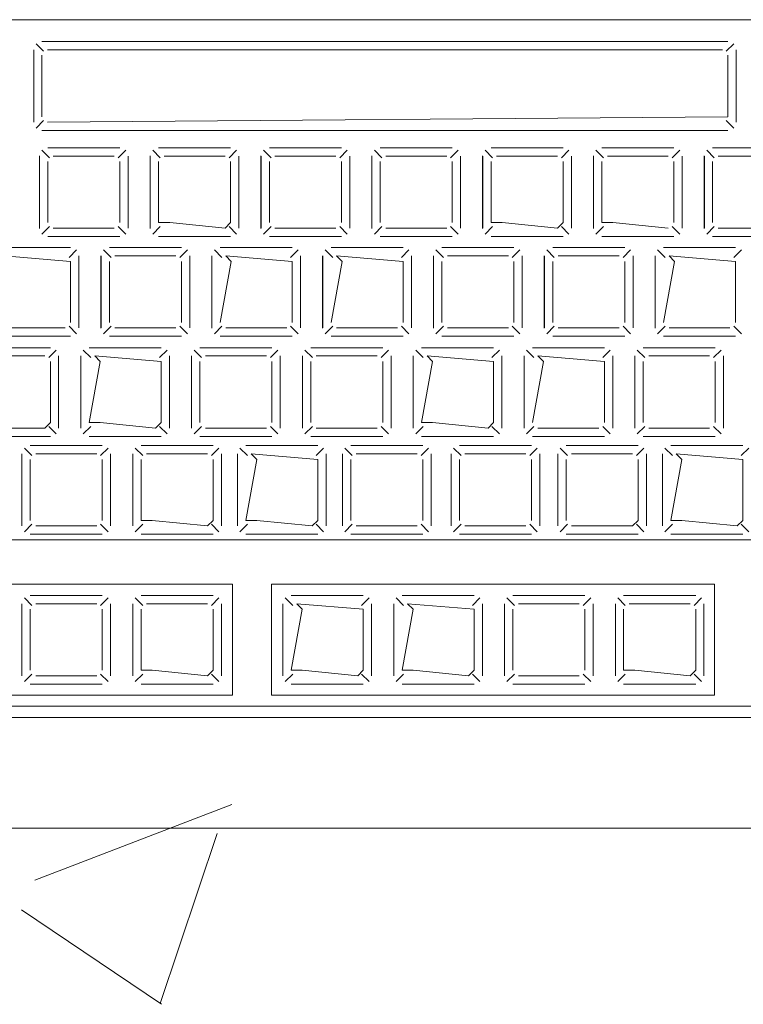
# Model space of a CAD drawing. Header units: feet. Extents: x 8 to 127, y 6 to 90.
# Tile 368 of 538: x 49.9566 to 50.0219, y 50.2668 to 50.3556. Entities that reach past the tile are written whole.
import ezdxf

# ---------------------------------------------------------------- set-up
doc = ezdxf.new("R2010")
doc.units = ezdxf.units.FT
doc.header["$MEASUREMENT"] = 0
doc.layers.add('MOBILARIO', color=8, linetype='Continuous')
doc.layers.add('NO ESPESSURA', color=250, linetype='Continuous')

msp = doc.modelspace()

# ---------------------------------------------------------------- linework, layer by layer
at = {"layer": 'MOBILARIO', "lineweight": 5}
for p, q in [((49.941295, 50.355619), (50.037795, 50.355619)), ((49.941295, 50.355619), (50.037795, 50.355619)), ((49.958744, 50.352768), (49.958067, 50.353444)), ((49.958744, 50.352768), (49.958067, 50.353444)), ((49.958597, 50.353664), (50.020494, 50.353664)), ((49.958597, 50.353664), (50.020494, 50.353664)), ((50.020348, 50.352768), (50.021024, 50.353444)), ((50.020348, 50.352768), (50.021024, 50.353444)), ((49.957847, 50.346369), (49.957847, 50.352914)), ((49.957847, 50.346369), (49.957847, 50.352914)), ((49.958597, 50.352414), (49.958597, 50.346869)), ((49.958597, 50.352414), (49.958597, 50.346869)), ((50.019994, 50.352914), (49.959097, 50.352914)), ((50.019994, 50.352914), (49.959097, 50.352914)), ((50.020494, 50.346869), (50.020494, 50.352414)), ((50.020494, 50.346869), (50.020494, 50.352414)), ((50.021244, 50.352914), (50.021244, 50.346369)), ((50.021244, 50.346369), (50.021244, 50.352914)), ((50.021244, 50.352914), (50.021244, 50.346369)), ((50.021244, 50.346369), (50.021244, 50.352914)), ((49.959097, 50.346369), (50.020494, 50.346869)), ((49.959097, 50.346369), (50.020494, 50.346869)), ((49.958744, 50.346516), (49.958067, 50.345839)), ((49.958744, 50.346516), (49.958067, 50.345839)), ((50.020348, 50.346516), (50.021024, 50.345839)), ((50.020348, 50.346516), (50.021024, 50.345839)), ((50.020494, 50.345619), (49.958597, 50.345619)), ((50.020494, 50.345619), (49.958597, 50.345619)), ((49.958357, 50.336779), (49.958357, 50.343324)), ((49.958357, 50.336779), (49.958357, 50.343324)), ((49.958369, 50.336816), (49.958369, 50.343316)), ((49.958369, 50.336816), (49.958369, 50.343316)), ((49.959266, 50.343169), (49.958589, 50.343846)), ((49.959266, 50.343169), (49.958589, 50.343846)), ((49.959119, 50.344066), (49.965619, 50.344066)), ((49.959119, 50.344066), (49.965619, 50.344066)), ((49.959619, 50.343316), (49.965119, 50.343316)), ((49.959619, 50.343316), (49.965119, 50.343316)), ((49.965473, 50.343169), (49.96615, 50.343846)), ((49.965473, 50.343169), (49.96615, 50.343846)), ((49.966369, 50.343316), (49.966369, 50.336816)), ((49.966369, 50.343316), (49.966369, 50.336816)), ((49.968357, 50.336779), (49.968357, 50.343324)), ((49.968357, 50.336779), (49.968357, 50.343324)), ((49.968369, 50.336816), (49.968369, 50.343316)), ((49.968369, 50.336816), (49.968369, 50.343316)), ((49.969266, 50.343169), (49.968589, 50.343846)), ((49.969266, 50.343169), (49.968589, 50.343846)), ((49.969119, 50.344066), (49.975619, 50.344066)), ((49.969119, 50.344066), (49.975619, 50.344066)), ((49.969619, 50.343316), (49.975119, 50.343316)), ((49.969619, 50.343316), (49.975119, 50.343316)), ((49.975473, 50.343169), (49.97615, 50.343846)), ((49.975473, 50.343169), (49.97615, 50.343846)), ((49.976369, 50.343316), (49.976369, 50.336816)), ((49.976369, 50.343316), (49.976369, 50.336816)), ((49.978357, 50.336779), (49.978357, 50.343324)), ((49.978357, 50.336779), (49.978357, 50.343324)), ((49.978369, 50.336816), (49.978369, 50.343316)), ((49.978369, 50.336816), (49.978369, 50.343316)), ((49.979266, 50.343169), (49.978589, 50.343846)), ((49.979266, 50.343169), (49.978589, 50.343846)), ((49.979119, 50.344066), (49.985619, 50.344066)), ((49.979119, 50.344066), (49.985619, 50.344066)), ((49.979619, 50.343316), (49.985119, 50.343316)), ((49.979619, 50.343316), (49.985119, 50.343316)), ((49.985473, 50.343169), (49.98615, 50.343846)), ((49.985473, 50.343169), (49.98615, 50.343846)), ((49.986369, 50.343316), (49.986369, 50.336816)), ((49.986369, 50.343316), (49.986369, 50.336816)), ((49.988357, 50.336779), (49.988357, 50.343324)), ((49.988357, 50.336779), (49.988357, 50.343324)), ((49.988369, 50.336816), (49.988369, 50.343316)), ((49.988369, 50.336816), (49.988369, 50.343316)), ((49.989266, 50.343169), (49.988589, 50.343846)), ((49.989266, 50.343169), (49.988589, 50.343846)), ((49.989119, 50.344066), (49.995619, 50.344066)), ((49.989119, 50.344066), (49.995619, 50.344066)), ((49.989619, 50.343316), (49.995119, 50.343316)), ((49.989619, 50.343316), (49.995119, 50.343316)), ((49.995473, 50.343169), (49.99615, 50.343846)), ((49.995473, 50.343169), (49.99615, 50.343846)), ((49.996369, 50.343316), (49.996369, 50.336816)), ((49.996369, 50.343316), (49.996369, 50.336816)), ((49.998357, 50.336779), (49.998357, 50.343324)), ((49.998357, 50.336779), (49.998357, 50.343324)), ((49.998369, 50.336816), (49.998369, 50.343316)), ((49.998369, 50.336816), (49.998369, 50.343316)), ((49.999266, 50.343169), (49.998589, 50.343846)), ((49.999266, 50.343169), (49.998589, 50.343846)), ((49.999119, 50.344066), (50.005619, 50.344066)), ((49.999119, 50.344066), (50.005619, 50.344066)), ((49.999619, 50.343316), (50.005119, 50.343316)), ((49.999619, 50.343316), (50.005119, 50.343316)), ((50.005473, 50.343169), (50.00615, 50.343846)), ((50.005473, 50.343169), (50.00615, 50.343846)), ((50.006369, 50.343316), (50.006369, 50.336816)), ((50.006369, 50.343316), (50.006369, 50.336816)), ((50.008357, 50.336779), (50.008357, 50.343324)), ((50.008357, 50.336779), (50.008357, 50.343324)), ((50.008369, 50.336816), (50.008369, 50.343316)), ((50.008369, 50.336816), (50.008369, 50.343316)), ((50.009266, 50.343169), (50.008589, 50.343846)), ((50.009266, 50.343169), (50.008589, 50.343846)), ((50.009119, 50.344066), (50.015619, 50.344066)), ((50.009119, 50.344066), (50.015619, 50.344066)), ((50.009619, 50.343316), (50.015119, 50.343316)), ((50.009619, 50.343316), (50.015119, 50.343316)), ((50.015473, 50.343169), (50.01615, 50.343846)), ((50.015473, 50.343169), (50.01615, 50.343846)), ((50.016369, 50.343316), (50.016369, 50.336816)), ((50.016369, 50.343316), (50.016369, 50.336816)), ((50.018357, 50.336779), (50.018357, 50.343324)), ((50.018357, 50.336779), (50.018357, 50.343324)), ((50.018369, 50.336816), (50.018369, 50.343316)), ((50.018369, 50.336816), (50.018369, 50.343316)), ((50.019266, 50.343169), (50.018589, 50.343846)), ((50.019266, 50.343169), (50.018589, 50.343846)), ((50.019119, 50.344066), (50.025619, 50.344066)), ((50.019119, 50.344066), (50.025619, 50.344066)), ((50.019619, 50.343316), (50.025119, 50.343316)), ((50.019619, 50.343316), (50.025119, 50.343316)), ((49.959119, 50.337316), (49.959119, 50.342816)), ((49.959119, 50.337316), (49.959119, 50.342816)), ((49.965619, 50.342816), (49.965619, 50.337316)), ((49.965619, 50.342816), (49.965619, 50.337316)), ((49.969119, 50.337316), (49.969119, 50.342816)), ((49.969119, 50.337316), (49.969119, 50.342816)), ((49.975619, 50.342816), (49.975619, 50.337316)), ((49.975619, 50.342816), (49.975619, 50.337316)), ((49.979119, 50.337316), (49.979119, 50.342816)), ((49.979119, 50.337316), (49.979119, 50.342816)), ((49.985619, 50.342816), (49.985619, 50.337316)), ((49.985619, 50.342816), (49.985619, 50.337316)), ((49.989119, 50.337316), (49.989119, 50.342816)), ((49.989119, 50.337316), (49.989119, 50.342816)), ((49.995619, 50.342816), (49.995619, 50.337316)), ((49.995619, 50.342816), (49.995619, 50.337316)), ((49.999119, 50.337316), (49.999119, 50.342816)), ((49.999119, 50.337316), (49.999119, 50.342816)), ((50.005619, 50.342816), (50.005619, 50.337316)), ((50.005619, 50.342816), (50.005619, 50.337316)), ((50.009119, 50.337316), (50.009119, 50.342816)), ((50.009119, 50.337316), (50.009119, 50.342816)), ((50.015619, 50.342816), (50.015619, 50.337316)), ((50.015619, 50.342816), (50.015619, 50.337316)), ((50.019119, 50.337316), (50.019119, 50.342816)), ((50.019119, 50.337316), (50.019119, 50.342816)), ((49.970119, 50.337316), (49.969119, 50.337316)), ((49.970119, 50.337316), (49.969119, 50.337316)), ((49.975119, 50.336816), (49.970119, 50.337316)), ((49.975119, 50.336816), (49.970119, 50.337316)), ((49.975619, 50.337316), (49.975119, 50.336816)), ((49.975619, 50.337316), (49.975119, 50.336816)), ((50.000119, 50.337316), (49.999119, 50.337316)), ((50.000119, 50.337316), (49.999119, 50.337316)), ((50.005119, 50.336816), (50.000119, 50.337316)), ((50.005119, 50.336816), (50.000119, 50.337316)), ((50.005619, 50.337316), (50.005119, 50.336816)), ((50.005619, 50.337316), (50.005119, 50.336816)), ((50.010119, 50.337316), (50.009119, 50.337316)), ((50.010119, 50.337316), (50.009119, 50.337316)), ((50.015119, 50.336816), (50.010119, 50.337316)), ((50.015119, 50.336816), (50.010119, 50.337316)), ((49.959266, 50.336962), (49.958589, 50.336285)), ((49.959266, 50.336962), (49.958589, 50.336285)), ((49.965119, 50.336816), (49.959619, 50.336816)), ((49.965119, 50.336816), (49.959619, 50.336816)), ((49.965473, 50.336962), (49.96615, 50.336285)), ((49.965473, 50.336962), (49.96615, 50.336285)), ((49.969266, 50.336962), (49.968589, 50.336285)), ((49.969266, 50.336962), (49.968589, 50.336285)), ((49.975473, 50.336962), (49.97615, 50.336285)), ((49.975473, 50.336962), (49.97615, 50.336285)), ((49.979266, 50.336962), (49.978589, 50.336285)), ((49.979266, 50.336962), (49.978589, 50.336285)), ((49.985119, 50.336816), (49.979619, 50.336816)), ((49.985119, 50.336816), (49.979619, 50.336816)), ((49.985473, 50.336962), (49.98615, 50.336285)), ((49.985473, 50.336962), (49.98615, 50.336285)), ((49.989266, 50.336962), (49.988589, 50.336285)), ((49.989266, 50.336962), (49.988589, 50.336285)), ((49.995119, 50.336816), (49.989619, 50.336816)), ((49.995119, 50.336816), (49.989619, 50.336816)), ((49.995473, 50.336962), (49.99615, 50.336285)), ((49.995473, 50.336962), (49.99615, 50.336285)), ((49.999266, 50.336962), (49.998589, 50.336285)), ((49.999266, 50.336962), (49.998589, 50.336285)), ((50.005473, 50.336962), (50.00615, 50.336285)), ((50.005473, 50.336962), (50.00615, 50.336285)), ((50.009266, 50.336962), (50.008589, 50.336285)), ((50.009266, 50.336962), (50.008589, 50.336285)), ((50.015473, 50.336962), (50.01615, 50.336285)), ((50.015473, 50.336962), (50.01615, 50.336285)), ((50.019266, 50.336962), (50.018589, 50.336285)), ((50.019266, 50.336962), (50.018589, 50.336285)), ((50.025119, 50.336816), (50.019619, 50.336816)), ((50.025119, 50.336816), (50.019619, 50.336816)), ((49.965619, 50.336066), (49.959119, 50.336066)), ((49.965619, 50.336066), (49.959119, 50.336066)), ((49.975619, 50.336066), (49.969119, 50.336066)), ((49.975619, 50.336066), (49.969119, 50.336066)), ((49.985619, 50.336066), (49.979119, 50.336066)), ((49.985619, 50.336066), (49.979119, 50.336066)), ((49.995619, 50.336066), (49.989119, 50.336066)), ((49.995619, 50.336066), (49.989119, 50.336066)), ((50.005619, 50.336066), (49.999119, 50.336066)), ((50.005619, 50.336066), (49.999119, 50.336066)), ((50.015619, 50.336066), (50.009119, 50.336066)), ((50.015619, 50.336066), (50.009119, 50.336066)), ((50.025619, 50.336066), (50.019119, 50.336066)), ((50.025619, 50.336066), (50.019119, 50.336066)), ((49.954682, 50.335066), (49.961182, 50.335066)), ((49.954682, 50.335066), (49.961182, 50.335066)), ((49.955182, 50.334316), (49.961182, 50.333816)), ((49.955182, 50.334316), (49.961182, 50.333816)), ((49.961036, 50.33417), (49.961713, 50.334846)), ((49.961036, 50.33417), (49.961713, 50.334846)), ((49.961932, 50.334316), (49.961932, 50.327816)), ((49.961932, 50.334316), (49.961932, 50.327816)), ((49.96392, 50.32778), (49.96392, 50.334325)), ((49.96392, 50.32778), (49.96392, 50.334325)), ((49.963932, 50.327816), (49.963932, 50.334316)), ((49.963932, 50.327816), (49.963932, 50.334316)), ((49.964829, 50.33417), (49.964152, 50.334846)), ((49.964829, 50.33417), (49.964152, 50.334846)), ((49.964682, 50.335066), (49.971182, 50.335066)), ((49.964682, 50.335066), (49.971182, 50.335066)), ((49.965182, 50.334316), (49.970682, 50.334316)), ((49.965182, 50.334316), (49.970682, 50.334316)), ((49.971036, 50.33417), (49.971713, 50.334846)), ((49.971036, 50.33417), (49.971713, 50.334846)), ((49.971932, 50.334316), (49.971932, 50.327816)), ((49.971932, 50.334316), (49.971932, 50.327816)), ((49.97392, 50.32778), (49.97392, 50.334325)), ((49.97392, 50.32778), (49.97392, 50.334325)), ((49.973932, 50.327816), (49.973932, 50.334316)), ((49.973932, 50.327816), (49.973932, 50.334316)), ((49.974829, 50.33417), (49.974152, 50.334846)), ((49.974829, 50.33417), (49.974152, 50.334846)), ((49.974682, 50.335066), (49.981182, 50.335066)), ((49.974682, 50.335066), (49.981182, 50.335066)), ((49.975682, 50.333816), (49.975182, 50.334316)), ((49.975182, 50.334316), (49.981182, 50.333816)), ((49.975682, 50.333816), (49.975182, 50.334316)), ((49.975182, 50.334316), (49.981182, 50.333816)), ((49.981036, 50.33417), (49.981713, 50.334846)), ((49.981036, 50.33417), (49.981713, 50.334846)), ((49.981932, 50.334316), (49.981932, 50.327816)), ((49.981932, 50.334316), (49.981932, 50.327816)), ((49.98392, 50.32778), (49.98392, 50.334325)), ((49.98392, 50.32778), (49.98392, 50.334325)), ((49.983932, 50.327816), (49.983932, 50.334316)), ((49.983932, 50.327816), (49.983932, 50.334316)), ((49.984829, 50.33417), (49.984152, 50.334846)), ((49.984829, 50.33417), (49.984152, 50.334846)), ((49.984682, 50.335066), (49.991182, 50.335066)), ((49.984682, 50.335066), (49.991182, 50.335066)), ((49.985682, 50.333816), (49.985182, 50.334316)), ((49.985182, 50.334316), (49.991182, 50.333816)), ((49.985682, 50.333816), (49.985182, 50.334316)), ((49.985182, 50.334316), (49.991182, 50.333816)), ((49.991036, 50.33417), (49.991713, 50.334846)), ((49.991036, 50.33417), (49.991713, 50.334846)), ((49.991932, 50.334316), (49.991932, 50.327816)), ((49.991932, 50.334316), (49.991932, 50.327816)), ((49.99392, 50.32778), (49.99392, 50.334325)), ((49.99392, 50.32778), (49.99392, 50.334325)), ((49.993932, 50.327816), (49.993932, 50.334316)), ((49.993932, 50.327816), (49.993932, 50.334316)), ((49.994829, 50.33417), (49.994152, 50.334846)), ((49.994829, 50.33417), (49.994152, 50.334846)), ((49.994682, 50.335066), (50.001182, 50.335066)), ((49.994682, 50.335066), (50.001182, 50.335066)), ((49.995182, 50.334316), (50.000682, 50.334316)), ((49.995182, 50.334316), (50.000682, 50.334316)), ((50.001036, 50.33417), (50.001713, 50.334846)), ((50.001036, 50.33417), (50.001713, 50.334846)), ((50.001932, 50.334316), (50.001932, 50.327816)), ((50.001932, 50.334316), (50.001932, 50.327816)), ((50.00392, 50.32778), (50.00392, 50.334325)), ((50.00392, 50.32778), (50.00392, 50.334325)), ((50.003932, 50.327816), (50.003932, 50.334316)), ((50.003932, 50.327816), (50.003932, 50.334316)), ((50.004829, 50.33417), (50.004152, 50.334846)), ((50.004829, 50.33417), (50.004152, 50.334846)), ((50.004682, 50.335066), (50.011182, 50.335066)), ((50.004682, 50.335066), (50.011182, 50.335066)), ((50.005182, 50.334316), (50.010682, 50.334316)), ((50.005182, 50.334316), (50.010682, 50.334316)), ((50.011036, 50.33417), (50.011713, 50.334846)), ((50.011036, 50.33417), (50.011713, 50.334846)), ((50.011932, 50.334316), (50.011932, 50.327816)), ((50.011932, 50.334316), (50.011932, 50.327816)), ((50.01392, 50.32778), (50.01392, 50.334325)), ((50.01392, 50.32778), (50.01392, 50.334325)), ((50.013932, 50.327816), (50.013932, 50.334316)), ((50.013932, 50.327816), (50.013932, 50.334316)), ((50.014829, 50.33417), (50.014152, 50.334846)), ((50.014829, 50.33417), (50.014152, 50.334846)), ((50.014682, 50.335066), (50.021182, 50.335066)), ((50.014682, 50.335066), (50.021182, 50.335066)), ((50.015682, 50.333816), (50.015182, 50.334316)), ((50.015182, 50.334316), (50.021182, 50.333816)), ((50.015682, 50.333816), (50.015182, 50.334316)), ((50.015182, 50.334316), (50.021182, 50.333816)), ((50.021036, 50.33417), (50.021713, 50.334846)), ((50.021036, 50.33417), (50.021713, 50.334846)), ((49.961182, 50.333816), (49.961182, 50.328316)), ((49.961182, 50.333816), (49.961182, 50.328316)), ((49.964682, 50.328316), (49.964682, 50.333816)), ((49.964682, 50.328316), (49.964682, 50.333816)), ((49.971182, 50.333816), (49.971182, 50.328316)), ((49.971182, 50.333816), (49.971182, 50.328316)), ((49.974682, 50.328316), (49.975682, 50.333816)), ((49.974682, 50.328316), (49.975682, 50.333816)), ((49.981182, 50.333816), (49.981182, 50.328316)), ((49.981182, 50.333816), (49.981182, 50.328316)), ((49.984682, 50.328316), (49.985682, 50.333816)), ((49.984682, 50.328316), (49.985682, 50.333816)), ((49.991182, 50.333816), (49.991182, 50.328316)), ((49.991182, 50.333816), (49.991182, 50.328316)), ((49.994682, 50.328316), (49.994682, 50.333816)), ((49.994682, 50.328316), (49.994682, 50.333816)), ((50.001182, 50.333816), (50.001182, 50.328316)), ((50.001182, 50.333816), (50.001182, 50.328316)), ((50.004682, 50.328316), (50.004682, 50.333816)), ((50.004682, 50.328316), (50.004682, 50.333816)), ((50.011182, 50.333816), (50.011182, 50.328316)), ((50.011182, 50.333816), (50.011182, 50.328316)), ((50.014682, 50.328316), (50.015682, 50.333816)), ((50.014682, 50.328316), (50.015682, 50.333816)), ((50.021182, 50.333816), (50.021182, 50.328316)), ((50.021182, 50.333816), (50.021182, 50.328316)), ((49.960682, 50.327816), (49.955182, 50.327816)), ((49.960682, 50.327816), (49.955182, 50.327816)), ((49.961036, 50.327962), (49.961713, 50.327286)), ((49.961036, 50.327962), (49.961713, 50.327286)), ((49.964829, 50.327962), (49.964152, 50.327286)), ((49.964829, 50.327962), (49.964152, 50.327286)), ((49.970682, 50.327816), (49.965182, 50.327816)), ((49.970682, 50.327816), (49.965182, 50.327816)), ((49.971036, 50.327962), (49.971713, 50.327286)), ((49.971036, 50.327962), (49.971713, 50.327286)), ((49.974829, 50.327962), (49.974152, 50.327286)), ((49.974829, 50.327962), (49.974152, 50.327286)), ((49.980682, 50.327816), (49.975182, 50.327816)), ((49.980682, 50.327816), (49.975182, 50.327816)), ((49.981036, 50.327962), (49.981713, 50.327286)), ((49.981036, 50.327962), (49.981713, 50.327286)), ((49.984829, 50.327962), (49.984152, 50.327286)), ((49.984829, 50.327962), (49.984152, 50.327286)), ((49.990682, 50.327816), (49.985182, 50.327816)), ((49.990682, 50.327816), (49.985182, 50.327816)), ((49.991036, 50.327962), (49.991713, 50.327286)), ((49.991036, 50.327962), (49.991713, 50.327286)), ((49.994829, 50.327962), (49.994152, 50.327286)), ((49.994829, 50.327962), (49.994152, 50.327286)), ((50.000682, 50.327816), (49.995182, 50.327816)), ((50.000682, 50.327816), (49.995182, 50.327816)), ((50.001036, 50.327962), (50.001713, 50.327286)), ((50.001036, 50.327962), (50.001713, 50.327286)), ((50.004829, 50.327962), (50.004152, 50.327286)), ((50.004829, 50.327962), (50.004152, 50.327286)), ((50.010682, 50.327816), (50.005182, 50.327816)), ((50.010682, 50.327816), (50.005182, 50.327816)), ((50.011036, 50.327962), (50.011713, 50.327286)), ((50.011036, 50.327962), (50.011713, 50.327286)), ((50.014829, 50.327962), (50.014152, 50.327286)), ((50.014829, 50.327962), (50.014152, 50.327286)), ((50.020682, 50.327816), (50.015182, 50.327816)), ((50.020682, 50.327816), (50.015182, 50.327816)), ((50.021036, 50.327962), (50.021713, 50.327286)), ((50.021036, 50.327962), (50.021713, 50.327286)), ((49.961182, 50.327066), (49.954682, 50.327066)), ((49.961182, 50.327066), (49.954682, 50.327066)), ((49.971182, 50.327066), (49.964682, 50.327066)), ((49.971182, 50.327066), (49.964682, 50.327066)), ((49.981182, 50.327066), (49.974682, 50.327066)), ((49.981182, 50.327066), (49.974682, 50.327066)), ((49.991182, 50.327066), (49.984682, 50.327066)), ((49.991182, 50.327066), (49.984682, 50.327066)), ((50.001182, 50.327066), (49.994682, 50.327066)), ((50.001182, 50.327066), (49.994682, 50.327066)), ((50.011182, 50.327066), (50.004682, 50.327066)), ((50.011182, 50.327066), (50.004682, 50.327066)), ((50.021182, 50.327066), (50.014682, 50.327066)), ((50.021182, 50.327066), (50.014682, 50.327066)), ((49.95285, 50.32603), (49.95935, 50.32603)), ((49.95285, 50.32603), (49.95935, 50.32603)), ((49.959203, 50.325133), (49.95988, 50.32581)), ((49.959203, 50.325133), (49.95988, 50.32581)), ((49.962996, 50.325133), (49.96232, 50.32581)), ((49.962996, 50.325133), (49.96232, 50.32581)), ((49.96285, 50.32603), (49.96935, 50.32603)), ((49.96285, 50.32603), (49.96935, 50.32603)), ((49.969203, 50.325133), (49.96988, 50.32581)), ((49.969203, 50.325133), (49.96988, 50.32581)), ((49.972996, 50.325133), (49.97232, 50.32581)), ((49.972996, 50.325133), (49.97232, 50.32581)), ((49.97285, 50.32603), (49.97935, 50.32603)), ((49.97285, 50.32603), (49.97935, 50.32603)), ((49.979203, 50.325133), (49.97988, 50.32581)), ((49.979203, 50.325133), (49.97988, 50.32581)), ((49.982996, 50.325133), (49.98232, 50.32581)), ((49.982996, 50.325133), (49.98232, 50.32581)), ((49.98285, 50.32603), (49.98935, 50.32603)), ((49.98285, 50.32603), (49.98935, 50.32603)), ((49.989203, 50.325133), (49.98988, 50.32581)), ((49.989203, 50.325133), (49.98988, 50.32581)), ((49.992996, 50.325133), (49.99232, 50.32581)), ((49.992996, 50.325133), (49.99232, 50.32581)), ((49.99285, 50.32603), (49.99935, 50.32603)), ((49.99285, 50.32603), (49.99935, 50.32603)), ((49.999203, 50.325133), (49.99988, 50.32581)), ((49.999203, 50.325133), (49.99988, 50.32581)), ((50.002996, 50.325133), (50.00232, 50.32581)), ((50.002996, 50.325133), (50.00232, 50.32581)), ((50.00285, 50.32603), (50.00935, 50.32603)), ((50.00285, 50.32603), (50.00935, 50.32603)), ((50.009203, 50.325133), (50.00988, 50.32581)), ((50.009203, 50.325133), (50.00988, 50.32581)), ((50.012996, 50.325133), (50.01232, 50.32581)), ((50.012996, 50.325133), (50.01232, 50.32581)), ((50.01285, 50.32603), (50.01935, 50.32603)), ((50.01285, 50.32603), (50.01935, 50.32603)), ((50.019203, 50.325133), (50.01988, 50.32581)), ((50.019203, 50.325133), (50.01988, 50.32581)), ((49.95335, 50.32528), (49.95885, 50.32528)), ((49.95335, 50.32528), (49.95885, 50.32528)), ((49.95935, 50.32478), (49.95935, 50.31928)), ((49.95935, 50.32478), (49.95935, 50.31928)), ((49.9601, 50.32528), (49.9601, 50.31878)), ((49.9601, 50.32528), (49.9601, 50.31878)), ((49.9621, 50.31878), (49.9621, 50.32528)), ((49.9621, 50.31878), (49.9621, 50.32528)), ((49.96285, 50.31928), (49.96385, 50.32478)), ((49.96285, 50.31928), (49.96385, 50.32478)), ((49.96385, 50.32478), (49.96335, 50.32528)), ((49.96335, 50.32528), (49.96935, 50.32478)), ((49.96385, 50.32478), (49.96335, 50.32528)), ((49.96335, 50.32528), (49.96935, 50.32478)), ((49.96935, 50.32478), (49.96935, 50.31928)), ((49.96935, 50.32478), (49.96935, 50.31928)), ((49.9701, 50.32528), (49.9701, 50.31878)), ((49.9701, 50.32528), (49.9701, 50.31878)), ((49.9721, 50.31878), (49.9721, 50.32528)), ((49.9721, 50.31878), (49.9721, 50.32528)), ((49.97285, 50.31928), (49.97285, 50.32478)), ((49.97285, 50.31928), (49.97285, 50.32478)), ((49.97335, 50.32528), (49.97885, 50.32528)), ((49.97335, 50.32528), (49.97885, 50.32528)), ((49.97935, 50.32478), (49.97935, 50.31928)), ((49.97935, 50.32478), (49.97935, 50.31928)), ((49.9801, 50.32528), (49.9801, 50.31878)), ((49.9801, 50.32528), (49.9801, 50.31878)), ((49.9821, 50.31878), (49.9821, 50.32528)), ((49.9821, 50.31878), (49.9821, 50.32528)), ((49.98285, 50.31928), (49.98285, 50.32478)), ((49.98285, 50.31928), (49.98285, 50.32478)), ((49.98335, 50.32528), (49.98885, 50.32528)), ((49.98335, 50.32528), (49.98885, 50.32528)), ((49.98935, 50.32478), (49.98935, 50.31928)), ((49.98935, 50.32478), (49.98935, 50.31928)), ((49.9901, 50.32528), (49.9901, 50.31878)), ((49.9901, 50.32528), (49.9901, 50.31878)), ((49.9921, 50.31878), (49.9921, 50.32528)), ((49.9921, 50.31878), (49.9921, 50.32528)), ((49.99285, 50.31928), (49.99385, 50.32478)), ((49.99285, 50.31928), (49.99385, 50.32478)), ((49.99385, 50.32478), (49.99335, 50.32528)), ((49.99335, 50.32528), (49.99935, 50.32478)), ((49.99385, 50.32478), (49.99335, 50.32528)), ((49.99335, 50.32528), (49.99935, 50.32478)), ((49.99935, 50.32478), (49.99935, 50.31928)), ((49.99935, 50.32478), (49.99935, 50.31928)), ((50.0001, 50.32528), (50.0001, 50.31878)), ((50.0001, 50.32528), (50.0001, 50.31878)), ((50.0021, 50.31878), (50.0021, 50.32528)), ((50.0021, 50.31878), (50.0021, 50.32528)), ((50.00285, 50.31928), (50.00385, 50.32478)), ((50.00285, 50.31928), (50.00385, 50.32478)), ((50.00385, 50.32478), (50.00335, 50.32528)), ((50.00335, 50.32528), (50.00935, 50.32478)), ((50.00385, 50.32478), (50.00335, 50.32528)), ((50.00335, 50.32528), (50.00935, 50.32478)), ((50.00935, 50.32478), (50.00935, 50.31928)), ((50.00935, 50.32478), (50.00935, 50.31928)), ((50.0101, 50.32528), (50.0101, 50.31878)), ((50.0101, 50.32528), (50.0101, 50.31878)), ((50.0121, 50.31878), (50.0121, 50.32528)), ((50.0121, 50.31878), (50.0121, 50.32528)), ((50.01285, 50.31928), (50.01285, 50.32478)), ((50.01285, 50.31928), (50.01285, 50.32478)), ((50.01335, 50.32528), (50.01885, 50.32528)), ((50.01335, 50.32528), (50.01885, 50.32528)), ((50.01935, 50.32478), (50.01935, 50.31928)), ((50.01935, 50.32478), (50.01935, 50.31928)), ((50.0201, 50.32528), (50.0201, 50.31878)), ((50.0201, 50.32528), (50.0201, 50.31878)), ((49.95935, 50.31928), (49.95885, 50.31878)), ((49.95935, 50.31928), (49.95885, 50.31878)), ((49.96385, 50.31928), (49.96285, 50.31928)), ((49.96385, 50.31928), (49.96285, 50.31928)), ((49.96885, 50.31878), (49.96385, 50.31928)), ((49.96885, 50.31878), (49.96385, 50.31928)), ((49.96935, 50.31928), (49.96885, 50.31878)), ((49.96935, 50.31928), (49.96885, 50.31878)), ((49.99385, 50.31928), (49.99285, 50.31928)), ((49.99385, 50.31928), (49.99285, 50.31928)), ((49.99885, 50.31878), (49.99385, 50.31928)), ((49.99885, 50.31878), (49.99385, 50.31928)), ((49.99935, 50.31928), (49.99885, 50.31878)), ((49.99935, 50.31928), (49.99885, 50.31878)), ((49.95885, 50.31878), (49.95335, 50.31878)), ((49.95885, 50.31878), (49.95335, 50.31878)), ((49.959203, 50.318926), (49.95988, 50.318249)), ((49.959203, 50.318926), (49.95988, 50.318249)), ((49.962996, 50.318926), (49.96232, 50.318249)), ((49.962996, 50.318926), (49.96232, 50.318249)), ((49.969203, 50.318926), (49.96988, 50.318249)), ((49.969203, 50.318926), (49.96988, 50.318249)), ((49.972996, 50.318926), (49.97232, 50.318249)), ((49.972996, 50.318926), (49.97232, 50.318249)), ((49.97885, 50.31878), (49.97335, 50.31878)), ((49.97885, 50.31878), (49.97335, 50.31878)), ((49.979203, 50.318926), (49.97988, 50.318249)), ((49.979203, 50.318926), (49.97988, 50.318249)), ((49.982996, 50.318926), (49.98232, 50.318249)), ((49.982996, 50.318926), (49.98232, 50.318249)), ((49.98885, 50.31878), (49.98335, 50.31878)), ((49.98885, 50.31878), (49.98335, 50.31878)), ((49.989203, 50.318926), (49.98988, 50.318249)), ((49.989203, 50.318926), (49.98988, 50.318249)), ((49.992996, 50.318926), (49.99232, 50.318249)), ((49.992996, 50.318926), (49.99232, 50.318249)), ((49.999203, 50.318926), (49.99988, 50.318249)), ((49.999203, 50.318926), (49.99988, 50.318249)), ((50.002996, 50.318926), (50.00232, 50.318249)), ((50.002996, 50.318926), (50.00232, 50.318249)), ((50.00885, 50.31878), (50.00335, 50.31878)), ((50.00885, 50.31878), (50.00335, 50.31878)), ((50.009203, 50.318926), (50.00988, 50.318249)), ((50.009203, 50.318926), (50.00988, 50.318249)), ((50.012996, 50.318926), (50.01232, 50.318249)), ((50.012996, 50.318926), (50.01232, 50.318249)), ((50.01885, 50.31878), (50.01335, 50.31878)), ((50.01885, 50.31878), (50.01335, 50.31878)), ((50.019203, 50.318926), (50.01988, 50.318249)), ((50.019203, 50.318926), (50.01988, 50.318249)), ((49.95935, 50.31803), (49.95285, 50.31803)), ((49.95935, 50.31803), (49.95285, 50.31803)), ((49.96935, 50.31803), (49.96285, 50.31803)), ((49.96935, 50.31803), (49.96285, 50.31803)), ((49.97935, 50.31803), (49.97285, 50.31803)), ((49.97935, 50.31803), (49.97285, 50.31803)), ((49.98935, 50.31803), (49.98285, 50.31803)), ((49.98935, 50.31803), (49.98285, 50.31803)), ((49.99935, 50.31803), (49.99285, 50.31803)), ((49.99935, 50.31803), (49.99285, 50.31803)), ((50.00935, 50.31803), (50.00285, 50.31803)), ((50.00935, 50.31803), (50.00285, 50.31803)), ((50.01935, 50.31803), (50.01285, 50.31803)), ((50.01935, 50.31803), (50.01285, 50.31803)), ((49.957682, 50.3163), (49.957005, 50.316977)), ((49.957682, 50.3163), (49.957005, 50.316977)), ((49.957536, 50.317196), (49.964036, 50.317196)), ((49.957536, 50.317196), (49.964036, 50.317196)), ((49.963889, 50.3163), (49.964566, 50.316977)), ((49.963889, 50.3163), (49.964566, 50.316977)), ((49.967682, 50.3163), (49.967005, 50.316977)), ((49.967682, 50.3163), (49.967005, 50.316977)), ((49.967536, 50.317196), (49.974036, 50.317196)), ((49.967536, 50.317196), (49.974036, 50.317196)), ((49.973889, 50.3163), (49.974566, 50.316977)), ((49.973889, 50.3163), (49.974566, 50.316977)), ((49.977131, 50.3163), (49.976454, 50.316977)), ((49.977131, 50.3163), (49.976454, 50.316977)), ((49.976985, 50.317196), (49.983485, 50.317196)), ((49.976985, 50.317196), (49.983485, 50.317196)), ((49.983338, 50.3163), (49.984015, 50.316977)), ((49.983338, 50.3163), (49.984015, 50.316977)), ((49.9866, 50.3163), (49.985923, 50.316977)), ((49.9866, 50.3163), (49.985923, 50.316977)), ((49.986454, 50.317196), (49.992954, 50.317196)), ((49.986454, 50.317196), (49.992954, 50.317196)), ((49.992807, 50.3163), (49.993484, 50.316977)), ((49.992807, 50.3163), (49.993484, 50.316977)), ((49.99641, 50.3163), (49.995733, 50.316977)), ((49.99641, 50.3163), (49.995733, 50.316977)), ((49.996263, 50.317196), (50.002763, 50.317196)), ((49.996263, 50.317196), (50.002763, 50.317196)), ((50.002617, 50.3163), (50.003293, 50.316977)), ((50.002617, 50.3163), (50.003293, 50.316977)), ((50.006031, 50.3163), (50.005355, 50.316977)), ((50.006031, 50.3163), (50.005355, 50.316977)), ((50.005885, 50.317196), (50.012385, 50.317196)), ((50.005885, 50.317196), (50.012385, 50.317196)), ((50.012238, 50.3163), (50.012915, 50.316977)), ((50.012238, 50.3163), (50.012915, 50.316977)), ((50.015487, 50.3163), (50.01481, 50.316977)), ((50.015487, 50.3163), (50.01481, 50.316977)), ((50.015341, 50.317196), (50.021841, 50.317196)), ((50.015341, 50.317196), (50.021841, 50.317196)), ((50.021694, 50.3163), (50.022371, 50.316977)), ((50.021694, 50.3163), (50.022371, 50.316977)), ((49.956786, 50.309946), (49.956786, 50.316446)), ((49.956786, 50.309946), (49.956786, 50.316446)), ((49.957536, 50.310446), (49.957536, 50.315946)), ((49.957536, 50.310446), (49.957536, 50.315946)), ((49.958036, 50.316446), (49.963536, 50.316446)), ((49.958036, 50.316446), (49.963536, 50.316446)), ((49.964036, 50.315946), (49.964036, 50.310446)), ((49.964036, 50.315946), (49.964036, 50.310446)), ((49.964786, 50.316446), (49.964786, 50.309946)), ((49.964786, 50.316446), (49.964786, 50.309946)), ((49.966786, 50.309946), (49.966786, 50.316446)), ((49.966786, 50.309946), (49.966786, 50.316446)), ((49.967536, 50.310446), (49.967536, 50.315946)), ((49.967536, 50.310446), (49.967536, 50.315946)), ((49.968036, 50.316446), (49.973536, 50.316446)), ((49.968036, 50.316446), (49.973536, 50.316446)), ((49.974036, 50.315946), (49.974036, 50.310446)), ((49.974036, 50.315946), (49.974036, 50.310446)), ((49.974786, 50.316446), (49.974786, 50.309946)), ((49.974786, 50.316446), (49.974786, 50.309946)), ((49.976235, 50.309946), (49.976235, 50.316446)), ((49.976235, 50.309946), (49.976235, 50.316446)), ((49.976985, 50.310446), (49.977985, 50.315946)), ((49.976985, 50.310446), (49.977985, 50.315946)), ((49.977985, 50.315946), (49.977485, 50.316446)), ((49.977485, 50.316446), (49.983485, 50.315946)), ((49.977985, 50.315946), (49.977485, 50.316446)), ((49.977485, 50.316446), (49.983485, 50.315946)), ((49.983485, 50.315946), (49.983485, 50.310446)), ((49.983485, 50.315946), (49.983485, 50.310446)), ((49.984235, 50.316446), (49.984235, 50.309946)), ((49.984235, 50.316446), (49.984235, 50.309946)), ((49.985704, 50.309946), (49.985704, 50.316446)), ((49.985704, 50.309946), (49.985704, 50.316446)), ((49.986454, 50.310446), (49.986454, 50.315946)), ((49.986454, 50.310446), (49.986454, 50.315946)), ((49.986954, 50.316446), (49.992454, 50.316446)), ((49.986954, 50.316446), (49.992454, 50.316446)), ((49.992954, 50.315946), (49.992954, 50.310446)), ((49.992954, 50.315946), (49.992954, 50.310446)), ((49.993704, 50.316446), (49.993704, 50.309946)), ((49.993704, 50.316446), (49.993704, 50.309946)), ((49.995513, 50.309946), (49.995513, 50.316446)), ((49.995513, 50.309946), (49.995513, 50.316446)), ((49.996263, 50.310446), (49.996263, 50.315946)), ((49.996263, 50.310446), (49.996263, 50.315946)), ((49.996763, 50.316446), (50.002263, 50.316446)), ((49.996763, 50.316446), (50.002263, 50.316446)), ((50.002763, 50.315946), (50.002763, 50.310446)), ((50.002763, 50.315946), (50.002763, 50.310446)), ((50.003513, 50.316446), (50.003513, 50.309946)), ((50.003513, 50.316446), (50.003513, 50.309946)), ((50.005135, 50.309946), (50.005135, 50.316446)), ((50.005135, 50.309946), (50.005135, 50.316446)), ((50.005885, 50.310446), (50.005885, 50.315946)), ((50.005885, 50.310446), (50.005885, 50.315946)), ((50.006385, 50.316446), (50.011885, 50.316446)), ((50.006385, 50.316446), (50.011885, 50.316446)), ((50.012385, 50.315946), (50.012385, 50.310446)), ((50.012385, 50.315946), (50.012385, 50.310446)), ((50.013135, 50.316446), (50.013135, 50.309946)), ((50.013135, 50.316446), (50.013135, 50.309946)), ((50.014591, 50.309946), (50.014591, 50.316446)), ((50.014591, 50.309946), (50.014591, 50.316446)), ((50.015341, 50.310446), (50.016341, 50.315946)), ((50.015341, 50.310446), (50.016341, 50.315946)), ((50.016341, 50.315946), (50.015841, 50.316446)), ((50.015841, 50.316446), (50.021841, 50.315946)), ((50.016341, 50.315946), (50.015841, 50.316446)), ((50.015841, 50.316446), (50.021841, 50.315946)), ((50.021841, 50.315946), (50.021841, 50.310446)), ((50.021841, 50.315946), (50.021841, 50.310446)), ((49.968536, 50.310446), (49.967536, 50.310446)), ((49.968536, 50.310446), (49.967536, 50.310446)), ((49.973536, 50.309946), (49.968536, 50.310446)), ((49.973536, 50.309946), (49.968536, 50.310446)), ((49.974036, 50.310446), (49.973536, 50.309946)), ((49.974036, 50.310446), (49.973536, 50.309946)), ((49.977985, 50.310446), (49.976985, 50.310446)), ((49.977985, 50.310446), (49.976985, 50.310446)), ((49.982985, 50.309946), (49.977985, 50.310446)), ((49.982985, 50.309946), (49.977985, 50.310446)), ((49.983485, 50.310446), (49.982985, 50.309946)), ((49.983485, 50.310446), (49.982985, 50.309946)), ((50.012385, 50.310446), (50.011885, 50.309946)), ((50.012385, 50.310446), (50.011885, 50.309946)), ((50.016341, 50.310446), (50.015341, 50.310446)), ((50.016341, 50.310446), (50.015341, 50.310446)), ((50.021341, 50.309946), (50.016341, 50.310446)), ((50.021341, 50.309946), (50.016341, 50.310446)), ((50.021841, 50.310446), (50.021341, 50.309946)), ((50.021841, 50.310446), (50.021341, 50.309946)), ((49.957682, 50.310093), (49.957005, 50.309416)), ((49.957682, 50.310093), (49.957005, 50.309416)), ((49.963536, 50.309946), (49.958036, 50.309946)), ((49.963536, 50.309946), (49.958036, 50.309946)), ((49.963889, 50.310093), (49.964566, 50.309416)), ((49.963889, 50.310093), (49.964566, 50.309416)), ((49.967682, 50.310093), (49.967005, 50.309416)), ((49.967682, 50.310093), (49.967005, 50.309416)), ((49.973889, 50.310093), (49.974566, 50.309416)), ((49.973889, 50.310093), (49.974566, 50.309416)), ((49.977131, 50.310093), (49.976454, 50.309416)), ((49.977131, 50.310093), (49.976454, 50.309416)), ((49.983338, 50.310093), (49.984015, 50.309416)), ((49.983338, 50.310093), (49.984015, 50.309416)), ((49.9866, 50.310093), (49.985923, 50.309416)), ((49.9866, 50.310093), (49.985923, 50.309416)), ((49.992454, 50.309946), (49.986954, 50.309946)), ((49.992454, 50.309946), (49.986954, 50.309946)), ((49.992807, 50.310093), (49.993484, 50.309416)), ((49.992807, 50.310093), (49.993484, 50.309416)), ((49.99641, 50.310093), (49.995733, 50.309416)), ((49.99641, 50.310093), (49.995733, 50.309416)), ((50.002263, 50.309946), (49.996763, 50.309946)), ((50.002263, 50.309946), (49.996763, 50.309946)), ((50.002617, 50.310093), (50.003293, 50.309416)), ((50.002617, 50.310093), (50.003293, 50.309416)), ((50.006031, 50.310093), (50.005355, 50.309416)), ((50.006031, 50.310093), (50.005355, 50.309416)), ((50.011885, 50.309946), (50.006385, 50.309946)), ((50.011885, 50.309946), (50.006385, 50.309946)), ((50.012238, 50.310093), (50.012915, 50.309416)), ((50.012238, 50.310093), (50.012915, 50.309416)), ((50.015487, 50.310093), (50.01481, 50.309416)), ((50.015487, 50.310093), (50.01481, 50.309416)), ((50.021694, 50.310093), (50.022371, 50.309416)), ((50.021694, 50.310093), (50.022371, 50.309416)), ((50.062795, 50.30868), (49.918295, 50.30868)), ((50.062795, 50.30868), (49.918295, 50.30868)), ((49.964036, 50.309196), (49.957536, 50.309196)), ((49.964036, 50.309196), (49.957536, 50.309196)), ((49.974036, 50.309196), (49.967536, 50.309196)), ((49.974036, 50.309196), (49.967536, 50.309196)), ((49.983485, 50.309196), (49.976985, 50.309196)), ((49.983485, 50.309196), (49.976985, 50.309196)), ((49.992954, 50.309196), (49.986454, 50.309196)), ((49.992954, 50.309196), (49.986454, 50.309196)), ((50.002763, 50.309196), (49.996263, 50.309196)), ((50.002763, 50.309196), (49.996263, 50.309196)), ((50.012385, 50.309196), (50.005885, 50.309196)), ((50.012385, 50.309196), (50.005885, 50.309196)), ((50.021841, 50.309196), (50.015341, 50.309196)), ((50.021841, 50.309196), (50.015341, 50.309196)), ((49.935795, 50.30468), (49.975795, 50.30468)), ((49.935795, 50.30468), (49.975795, 50.30468)), ((49.975795, 50.30468), (49.975795, 50.29468)), ((49.975795, 50.30468), (49.975795, 50.29468)), ((49.979295, 50.29468), (49.979295, 50.30468)), ((49.979295, 50.30468), (50.019295, 50.30468)), ((49.979295, 50.29468), (49.979295, 50.30468)), ((49.979295, 50.30468), (50.019295, 50.30468)), ((50.019295, 50.30468), (50.019295, 50.29468)), ((50.019295, 50.30468), (50.019295, 50.29468)), ((49.957682, 50.302783), (49.957005, 50.30346)), ((49.957682, 50.302783), (49.957005, 50.30346)), ((49.957536, 50.30368), (49.964036, 50.30368)), ((49.957536, 50.30368), (49.964036, 50.30368)), ((49.963889, 50.302783), (49.964566, 50.30346)), ((49.963889, 50.302783), (49.964566, 50.30346)), ((49.967682, 50.302783), (49.967005, 50.30346)), ((49.967682, 50.302783), (49.967005, 50.30346)), ((49.967536, 50.30368), (49.974036, 50.30368)), ((49.967536, 50.30368), (49.974036, 50.30368)), ((49.973889, 50.302783), (49.974566, 50.30346)), ((49.973889, 50.302783), (49.974566, 50.30346)), ((49.981233, 50.302783), (49.980556, 50.30346)), ((49.981233, 50.302783), (49.980556, 50.30346)), ((49.981087, 50.30368), (49.987587, 50.30368)), ((49.981087, 50.30368), (49.987587, 50.30368)), ((49.98744, 50.302783), (49.988117, 50.30346)), ((49.98744, 50.302783), (49.988117, 50.30346)), ((49.991233, 50.302783), (49.990556, 50.30346)), ((49.991233, 50.302783), (49.990556, 50.30346)), ((49.991087, 50.30368), (49.997587, 50.30368)), ((49.991087, 50.30368), (49.997587, 50.30368)), ((49.99744, 50.302783), (49.998117, 50.30346)), ((49.99744, 50.302783), (49.998117, 50.30346)), ((50.001233, 50.302783), (50.000556, 50.30346)), ((50.001233, 50.302783), (50.000556, 50.30346)), ((50.001087, 50.30368), (50.007587, 50.30368)), ((50.001087, 50.30368), (50.007587, 50.30368)), ((50.00744, 50.302783), (50.008117, 50.30346)), ((50.00744, 50.302783), (50.008117, 50.30346)), ((50.011233, 50.302783), (50.010556, 50.30346)), ((50.011233, 50.302783), (50.010556, 50.30346)), ((50.011087, 50.30368), (50.017587, 50.30368)), ((50.011087, 50.30368), (50.017587, 50.30368)), ((50.01744, 50.302783), (50.018117, 50.30346)), ((50.01744, 50.302783), (50.018117, 50.30346)), ((49.956786, 50.29643), (49.956786, 50.30293)), ((49.956786, 50.29643), (49.956786, 50.30293)), ((49.957536, 50.29693), (49.957536, 50.30243)), ((49.957536, 50.29693), (49.957536, 50.30243)), ((49.958036, 50.30293), (49.963536, 50.30293)), ((49.958036, 50.30293), (49.963536, 50.30293)), ((49.964036, 50.30243), (49.964036, 50.29693)), ((49.964036, 50.30243), (49.964036, 50.29693)), ((49.964786, 50.30293), (49.964786, 50.29643)), ((49.964786, 50.30293), (49.964786, 50.29643)), ((49.966786, 50.29643), (49.966786, 50.30293)), ((49.966786, 50.29643), (49.966786, 50.30293)), ((49.967536, 50.29693), (49.967536, 50.30243)), ((49.967536, 50.29693), (49.967536, 50.30243)), ((49.968036, 50.30293), (49.973536, 50.30293)), ((49.968036, 50.30293), (49.973536, 50.30293)), ((49.974036, 50.30243), (49.974036, 50.29693)), ((49.974036, 50.30243), (49.974036, 50.29693)), ((49.974786, 50.30293), (49.974786, 50.29643)), ((49.974786, 50.30293), (49.974786, 50.29643)), ((49.980337, 50.29643), (49.980337, 50.30293)), ((49.980337, 50.29643), (49.980337, 50.30293)), ((49.981087, 50.29693), (49.982087, 50.30243)), ((49.981087, 50.29693), (49.982087, 50.30243)), ((49.982087, 50.30243), (49.981587, 50.30293)), ((49.981587, 50.30293), (49.987587, 50.30243)), ((49.982087, 50.30243), (49.981587, 50.30293)), ((49.981587, 50.30293), (49.987587, 50.30243)), ((49.987587, 50.30243), (49.987587, 50.29693)), ((49.987587, 50.30243), (49.987587, 50.29693)), ((49.988337, 50.30293), (49.988337, 50.29643)), ((49.988337, 50.30293), (49.988337, 50.29643)), ((49.990337, 50.29643), (49.990337, 50.30293)), ((49.990337, 50.29643), (49.990337, 50.30293)), ((49.991087, 50.29693), (49.992087, 50.30243)), ((49.991087, 50.29693), (49.992087, 50.30243)), ((49.992087, 50.30243), (49.991587, 50.30293)), ((49.991587, 50.30293), (49.997587, 50.30243)), ((49.992087, 50.30243), (49.991587, 50.30293)), ((49.991587, 50.30293), (49.997587, 50.30243)), ((49.997587, 50.30243), (49.997587, 50.29693)), ((49.997587, 50.30243), (49.997587, 50.29693)), ((49.998337, 50.30293), (49.998337, 50.29643)), ((49.998337, 50.30293), (49.998337, 50.29643)), ((50.000337, 50.29643), (50.000337, 50.30293)), ((50.000337, 50.29643), (50.000337, 50.30293)), ((50.001087, 50.29693), (50.001087, 50.30243)), ((50.001087, 50.29693), (50.001087, 50.30243)), ((50.001587, 50.30293), (50.007087, 50.30293)), ((50.001587, 50.30293), (50.007087, 50.30293)), ((50.007587, 50.30243), (50.007587, 50.29693)), ((50.007587, 50.30243), (50.007587, 50.29693)), ((50.008337, 50.30293), (50.008337, 50.29643)), ((50.008337, 50.30293), (50.008337, 50.29643)), ((50.010337, 50.29643), (50.010337, 50.30293)), ((50.010337, 50.29643), (50.010337, 50.30293)), ((50.011087, 50.29693), (50.011087, 50.30243)), ((50.011087, 50.29693), (50.011087, 50.30243)), ((50.011587, 50.30293), (50.017087, 50.30293)), ((50.011587, 50.30293), (50.017087, 50.30293)), ((50.017587, 50.30243), (50.017587, 50.29693)), ((50.017587, 50.30243), (50.017587, 50.29693)), ((50.018337, 50.30293), (50.018337, 50.29643)), ((50.018337, 50.30293), (50.018337, 50.29643)), ((49.957682, 50.296576), (49.957005, 50.295899)), ((49.957682, 50.296576), (49.957005, 50.295899)), ((49.963536, 50.29643), (49.958036, 50.29643)), ((49.963536, 50.29643), (49.958036, 50.29643)), ((49.963889, 50.296576), (49.964566, 50.295899)), ((49.963889, 50.296576), (49.964566, 50.295899)), ((49.967682, 50.296576), (49.967005, 50.295899)), ((49.967682, 50.296576), (49.967005, 50.295899)), ((49.968536, 50.29693), (49.967536, 50.29693)), ((49.968536, 50.29693), (49.967536, 50.29693)), ((49.973536, 50.29643), (49.968536, 50.29693)), ((49.973536, 50.29643), (49.968536, 50.29693)), ((49.974036, 50.29693), (49.973536, 50.29643)), ((49.974036, 50.29693), (49.973536, 50.29643)), ((49.973889, 50.296576), (49.974566, 50.295899)), ((49.973889, 50.296576), (49.974566, 50.295899)), ((49.981233, 50.296576), (49.980556, 50.295899)), ((49.981233, 50.296576), (49.980556, 50.295899)), ((49.982087, 50.29693), (49.981087, 50.29693)), ((49.982087, 50.29693), (49.981087, 50.29693)), ((49.987087, 50.29643), (49.982087, 50.29693)), ((49.987087, 50.29643), (49.982087, 50.29693)), ((49.987587, 50.29693), (49.987087, 50.29643)), ((49.987587, 50.29693), (49.987087, 50.29643)), ((49.98744, 50.296576), (49.988117, 50.295899)), ((49.98744, 50.296576), (49.988117, 50.295899)), ((49.991233, 50.296576), (49.990556, 50.295899)), ((49.991233, 50.296576), (49.990556, 50.295899)), ((49.992087, 50.29693), (49.991087, 50.29693)), ((49.992087, 50.29693), (49.991087, 50.29693)), ((49.997087, 50.29643), (49.992087, 50.29693)), ((49.997087, 50.29643), (49.992087, 50.29693)), ((49.997587, 50.29693), (49.997087, 50.29643)), ((49.997587, 50.29693), (49.997087, 50.29643)), ((49.99744, 50.296576), (49.998117, 50.295899)), ((49.99744, 50.296576), (49.998117, 50.295899)), ((50.001233, 50.296576), (50.000556, 50.295899)), ((50.001233, 50.296576), (50.000556, 50.295899)), ((50.007087, 50.29643), (50.001587, 50.29643)), ((50.007087, 50.29643), (50.001587, 50.29643)), ((50.00744, 50.296576), (50.008117, 50.295899)), ((50.00744, 50.296576), (50.008117, 50.295899)), ((50.011233, 50.296576), (50.010556, 50.295899)), ((50.011233, 50.296576), (50.010556, 50.295899)), ((50.012087, 50.29693), (50.011087, 50.29693)), ((50.012087, 50.29693), (50.011087, 50.29693)), ((50.017087, 50.29643), (50.012087, 50.29693)), ((50.017087, 50.29643), (50.012087, 50.29693)), ((50.017587, 50.29693), (50.017087, 50.29643)), ((50.017587, 50.29693), (50.017087, 50.29643)), ((50.01744, 50.296576), (50.018117, 50.295899)), ((50.01744, 50.296576), (50.018117, 50.295899)), ((49.964036, 50.29568), (49.957536, 50.29568)), ((49.964036, 50.29568), (49.957536, 50.29568)), ((49.974036, 50.29568), (49.967536, 50.29568)), ((49.974036, 50.29568), (49.967536, 50.29568)), ((49.987587, 50.29568), (49.981087, 50.29568)), ((49.987587, 50.29568), (49.981087, 50.29568)), ((49.997587, 50.29568), (49.991087, 50.29568)), ((49.997587, 50.29568), (49.991087, 50.29568)), ((50.007587, 50.29568), (50.001087, 50.29568)), ((50.007587, 50.29568), (50.001087, 50.29568)), ((50.017587, 50.29568), (50.011087, 50.29568)), ((50.017587, 50.29568), (50.011087, 50.29568)), ((49.975795, 50.29468), (49.935795, 50.29468)), ((49.975795, 50.29468), (49.935795, 50.29468)), ((50.019295, 50.29468), (49.979295, 50.29468)), ((50.019295, 50.29468), (49.979295, 50.29468)), ((49.918295, 50.29368), (50.096295, 50.29368)), ((49.918295, 50.29368), (50.096295, 50.29368)), ((50.096295, 50.29268), (49.918295, 50.29268)), ((50.096295, 50.29268), (49.918295, 50.29268)), ((50.142295, 50.28268), (49.914295, 50.28268)), ((50.142295, 50.28268), (49.914295, 50.28268))]:
    msp.add_line(p, q, dxfattribs=at)
at = {"layer": 'MOBILARIO'}
for centre in [(50.019994, 50.346869), (50.019994, 50.346869), (49.969619, 50.337316), (49.969619, 50.337316), (49.975119, 50.337316), (49.975119, 50.337316), (49.999619, 50.337316), (49.999619, 50.337316), (50.005119, 50.337316), (50.005119, 50.337316), (50.009619, 50.337316), (50.009619, 50.337316), (49.960682, 50.333816), (49.960682, 50.333816), (49.975182, 50.333816), (49.975182, 50.333816), (49.980682, 50.333816), (49.980682, 50.333816), (49.985182, 50.333816), (49.985182, 50.333816), (49.990682, 50.333816), (49.990682, 50.333816), (50.015182, 50.333816), (50.015182, 50.333816), (50.020682, 50.333816), (50.020682, 50.333816), (49.96335, 50.32478), (49.96335, 50.32478), (49.96885, 50.32478), (49.96885, 50.32478), (49.99335, 50.32478), (49.99335, 50.32478), (49.99885, 50.32478), (49.99885, 50.32478), (50.00335, 50.32478), (50.00335, 50.32478), (50.00885, 50.32478), (50.00885, 50.32478), (49.95885, 50.31928), (49.95885, 50.31928), (49.96335, 50.31928), (49.96335, 50.31928), (49.96885, 50.31928), (49.96885, 50.31928), (49.99335, 50.31928), (49.99335, 50.31928), (49.99885, 50.31928), (49.99885, 50.31928), (49.977485, 50.315946), (49.977485, 50.315946), (49.982985, 50.315946), (49.982985, 50.315946), (50.015841, 50.315946), (50.015841, 50.315946), (50.021341, 50.315946), (50.021341, 50.315946), (49.968036, 50.310446), (49.968036, 50.310446), (49.973536, 50.310446), (49.973536, 50.310446), (49.977485, 50.310446), (49.977485, 50.310446), (49.982985, 50.310446), (49.982985, 50.310446), (50.011885, 50.310446), (50.011885, 50.310446), (50.015841, 50.310446), (50.015841, 50.310446), (50.021341, 50.310446), (50.021341, 50.310446), (49.981587, 50.30243), (49.981587, 50.30243), (49.987087, 50.30243), (49.987087, 50.30243), (49.991587, 50.30243), (49.991587, 50.30243), (49.997087, 50.30243), (49.997087, 50.30243), (49.968036, 50.29693), (49.968036, 50.29693), (49.973536, 50.29693), (49.973536, 50.29693), (49.981587, 50.29693), (49.981587, 50.29693), (49.987087, 50.29693), (49.987087, 50.29693), (49.991587, 50.29693), (49.991587, 50.29693), (49.997087, 50.29693), (49.997087, 50.29693), (50.011587, 50.29693), (50.011587, 50.29693), (50.017087, 50.29693), (50.017087, 50.29693)]:
    msp.add_arc(centre, 0.0005, 0, 0, dxfattribs=at)
at = {"layer": 'NO ESPESSURA', "linetype": 'Continuous', "lineweight": 5}
for p, q in [((49.957954, 50.277976), (49.975738, 50.284803)), ((49.969263, 50.266853), (49.974413, 50.282202)), ((49.956746, 50.275314), (49.969381, 50.266791))]:
    msp.add_line(p, q, dxfattribs=at)

doc.saveas('drawing.dxf')
